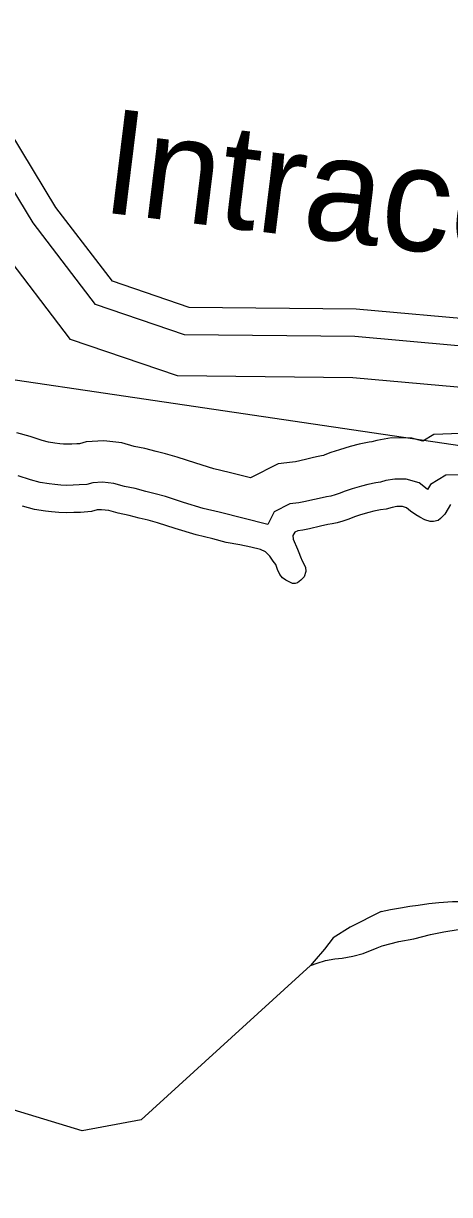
# Model space of a CAD drawing. Extents: x 2104537 to 2336408, y 34176 to 229611.
# Drawn here: x 2283384 to 2284404, y 61590 to 64391 of the extents above; entities that cross this region are included whole.
import ezdxf

# ---------------------------------------------------------------- set-up
doc = ezdxf.new("R2010")
doc.units = 0
for name, color, linetype in [('Exist Boundary Political City Limit New', 7, 'Continuous'), ('Exist Hydrographic Buffer Line', 7, 'Continuous'), ('Exist Hydrographic Creek Single Shore', 7, 'Continuous'), ('Exist Hydrographic Intracoastal Waterway Label', 7, 'Continuous'), ('Map Preparation Boundary City Limit Buffer Line', 7, 'Continuous')]:
    doc.layers.add(name, color=color, linetype=linetype)

msp = doc.modelspace()

# ---------------------------------------------------------------- linework, layer by layer
at = {"layer": 'Exist Boundary Political City Limit New'}
msp.add_lwpolyline([(2281406.8, 60651.4), (2281677.2, 63787.5), (2285266.8, 63258.3)], dxfattribs=at)
msp.add_lwpolyline([(2281406.8, 60651.4), (2281677.2, 63787.5), (2285266.8, 63258.3)], dxfattribs=at)
at = {"layer": 'Exist Hydrographic Buffer Line'}
for points in [[(2285592.4, 63406.6), (2284778.8, 63588.4), (2284177.7, 63642.1), (2283769.7, 63646.5), (2283557, 63718.9), (2283407.6, 63913.9), (2283188.9, 64273.5), (2283119.1, 64351.3), (2283028.4, 64388.6), (2282860, 64386.1), (2282606.6, 64302.6), (2282508.8, 64174.9), (2282511.9, 63829.2), (2282237.5, 63769.5), (2281614.3, 63912.7), (2281477.9, 64037.9), (2280960.3, 64185.4), (2280749.7, 64174.6), (2280589.1, 64107.3), (2278570.1, 64228.4)], [(2285569.1, 63310.9), (2284763.7, 63490.9), (2284172.8, 63543.7), (2283752.9, 63548.3), (2283497, 63635.3), (2283326.3, 63858.3), (2283109.6, 64214.6), (2283060.9, 64268.8), (2283009.6, 64289.9), (2282876.5, 64287.9), (2282666.2, 64218.6), (2282607.5, 64142), (2282611.1, 63750), (2282324, 63687.6)], [(2283927.5, 63304.6), (2283876.7, 63317.4), (2283840.3, 63326.2), (2283796.6, 63339.3), (2283752.4, 63354), (2283723.9, 63361.7), (2283701.5, 63367.1), (2283674.6, 63374.2), (2283649, 63379.6), (2283619.4, 63387.6), (2283576.4, 63392.4), (2283534, 63390.4), (2283518.2, 63385.9), (2283511.9, 63385.5), (2283500.1, 63385), (2283487, 63384.7), (2283479.8, 63384.9), (2283471, 63385.8), (2283459.3, 63387.4), (2283443.9, 63389.6), (2283429.2, 63393.6), (2283400.1, 63403.3), (2283368.3, 63412)], [(2284430.2, 63410.3), (2284366.3, 63407.8), (2284340.3, 63392.2), (2284314.1, 63399), (2284265.3, 63400), (2284230, 63393.6), (2284218.4, 63390.4), (2284211.7, 63389.4), (2284188, 63384.9)], [(2284188, 63384.9), (2284166.5, 63379.5), (2284141.1, 63371.6), (2284120.4, 63364.8), (2284105.9, 63359), (2284102.4, 63357.8), (2284098.1, 63356.7), (2284089.7, 63355), (2284078.7, 63352.6), (2284059.1, 63348.4), (2284035.2, 63342.8), (2284028.6, 63341.6), (2283993.7, 63337.5), (2283927.5, 63304.6)], [(2284427.6, 63311.7), (2284395.3, 63310.4), (2284358.7, 63288.5), (2284351.5, 63276.3), (2284350.7, 63276.9), (2284331.8, 63292.7), (2284300.5, 63300.9), (2284273.1, 63301.4), (2284252.1, 63297.6), (2284238.9, 63293.9), (2284228, 63292.3), (2284209, 63288.7)], [(2283969.3, 63192.5), (2283853.1, 63221.9), (2283814.6, 63231.2), (2283767, 63245.5), (2283724.1, 63259.7), (2283699.4, 63266.3), (2283677.3, 63271.7), (2283652, 63278.4), (2283626.1, 63283.8), (2283600.9, 63290.6), (2283573.2, 63293.7), (2283550.1, 63292.6), (2283535.5, 63288.4), (2283517.4, 63287.2), (2283503, 63286.6), (2283486.9, 63286.3), (2283473.4, 63286.6), (2283459.1, 63288.1), (2283445.8, 63289.9), (2283423.9, 63293.1), (2283400.8, 63299.3), (2283371.6, 63309)], [(2284209, 63288.7), (2284193.1, 63284.7), (2284171.1, 63277.9), (2284154.3, 63272.4), (2284140.2, 63266.6), (2284130.4, 63263.4), (2284120.2, 63260.7), (2284109.7, 63258.6), (2284099.4, 63256.4), (2284080.7, 63252.4), (2284055.5, 63246.5), (2284043.4, 63244.2), (2284022.1, 63241.8), (2283984.7, 63223.1), (2283969.3, 63192.5)]]:
    msp.add_lwpolyline(points, dxfattribs=at)
at = {"layer": 'Exist Hydrographic Creek Single Shore'}
for points in [[(2285607.9, 63470.3), (2284788.9, 63653.3), (2284181, 63707.6), (2283780.9, 63712), (2283597, 63774.6), (2283461.8, 63951), (2283241.8, 64312.8), (2283158, 64406.3), (2283040.9, 64454.4), (2282848.9, 64451.6), (2282566.8, 64358.6), (2282442.9, 64196.9), (2282445.8, 63882), (2282237.9, 63836.7), (2281645.9, 63972.8), (2281510.8, 64096.7), (2280967.8, 64251.5), (2280734.9, 64239.5), (2280577.8, 64173.7), (2278568.9, 64294.2)], [(2284223, 63224.6), (2284210.8, 63221.5), (2284191, 63215.4), (2284176.8, 63210.7), (2284163, 63205.1), (2284149.1, 63200.4), (2284134.9, 63196.8), (2284123.1, 63194.4), (2284113.2, 63192.3), (2284095.1, 63188.3), (2284069, 63182.3), (2284053.2, 63179.3), (2284041.1, 63177.9), (2284033.5, 63174.1), (2284029.4, 63166), (2284029.5, 63157.8), (2284039.9, 63133.6), (2284043.7, 63125.4), (2284047.7, 63115.4), (2284051.8, 63105.5), (2284059.1, 63090.6), (2284060.2, 63080.1), (2284056.3, 63067.7), (2284048.3, 63059.7), (2284040.3, 63053.3), (2284034.4, 63051.7), (2284028.5, 63051.8), (2284020.3, 63055.3), (2284012.2, 63059.7), (2284004.1, 63065.4), (2283998.1, 63073.1), (2283992.1, 63085.3), (2283988, 63096.9), (2283981.9, 63105.2), (2283974, 63116.9), (2283963.7, 63126.9), (2283951.6, 63133), (2283928.5, 63138.4), (2283902, 63143.8), (2283869.6, 63150), (2283837.3, 63158.2), (2283797.5, 63167.8), (2283747.3, 63182.9), (2283705.2, 63196.8), (2283683, 63202.8), (2283661.1, 63208.1), (2283637, 63214.5), (2283610.8, 63219.9), (2283588.7, 63225.9), (2283571, 63227.9), (2283560.8, 63227.4), (2283546.9, 63223.4), (2283521, 63221.7), (2283504.9, 63221), (2283486.9, 63220.7), (2283469.2, 63221), (2283451.2, 63223), (2283436.8, 63224.9), (2283410.6, 63228.7), (2283381.9, 63236.5)], [(2284406.7, 63240.7), (2284400.9, 63231), (2284392.8, 63217.1), (2284382.8, 63206.8), (2284377.4, 63201.9), (2284366.2, 63199.5), (2284357.7, 63199.7), (2284345, 63204.2), (2284333, 63210), (2284323.2, 63216.1), (2284310.9, 63224.5), (2284300.9, 63232.9), (2284291.5, 63235.4), (2284278.4, 63235.7), (2284266.8, 63233.6), (2284252.7, 63229.6), (2284238.8, 63227.6), (2284223, 63224.6)], [(2284071.6, 62137.5), (2283665.9, 61769), (2283525, 61742.2), (2283340.9, 61798.2), (2282997, 61988.5), (2282669.9, 62293.3), (2282518.8, 62342.1), (2282327.9, 62339.2), (2282262.9, 62146.9), (2282163.9, 62047.1), (2282105.8, 61946.5), (2282156.9, 61912.8), (2282323, 61896.5), (2282433.9, 61717.2), (2282442.9, 61582.5), (2282260.9, 61422), (2282271.9, 61215.2), (2282206.9, 61013)], [(2284240.7, 62267.1), (2284263.1, 62271.6), (2284287.2, 62276), (2284309.2, 62279.9), (2284328.9, 62281.8), (2284354.9, 62286.2), (2284378.9, 62288.4)], [(2284378.9, 62288.4), (2284411.1, 62291), (2284442.9, 62291.1), (2284475.1, 62293.7), (2284512.9, 62294), (2284545, 62294), (2284573.3, 62296.1)], [(2284240.7, 62267.1), (2284166.6, 62229.9), (2284125.9, 62204), (2284105, 62176.9), (2284080.3, 62148.5), (2284071.6, 62137.5)], [(2284071.6, 62137.5), (2284087.5, 62143.7), (2284107.3, 62149.9), (2284129.3, 62153.7), (2284147.4, 62155.7), (2284173.1, 62160.1), (2284197.2, 62166.2), (2284230.9, 62180.3), (2284243.1, 62185), (2284283, 62195.1), (2284318.9, 62201.6), (2284358.8, 62211.7), (2284390.7, 62218.3), (2284424.6, 62224.2), (2284460.5, 62232.7), (2284487.8, 62236.1), (2284508.4, 62233.4), (2284524.7, 62227.2), (2284544.6, 62219.6), (2284572.8, 62203.3), (2284576.4, 62200.9)]]:
    msp.add_lwpolyline(points, dxfattribs=at)
at = {"layer": 'Map Preparation Boundary City Limit Buffer Line'}
msp.add_lwpolyline([(2281406.8, 60651.4), (2281677.2, 63787.5), (2285266.8, 63258.3)], dxfattribs=at)
msp.add_lwpolyline([(2281406.8, 60651.4), (2281677.2, 63787.5), (2285266.8, 63258.3)], dxfattribs=at)

# ---------------------------------------------------------------- texts
at = {"layer": 'Exist Hydrographic Intracoastal Waterway Label'}
msp.add_text('Intracostal', height=250, rotation=352.9648, dxfattribs=at).set_placement((2283566.7, 63940.4))

doc.saveas('drawing.dxf')
